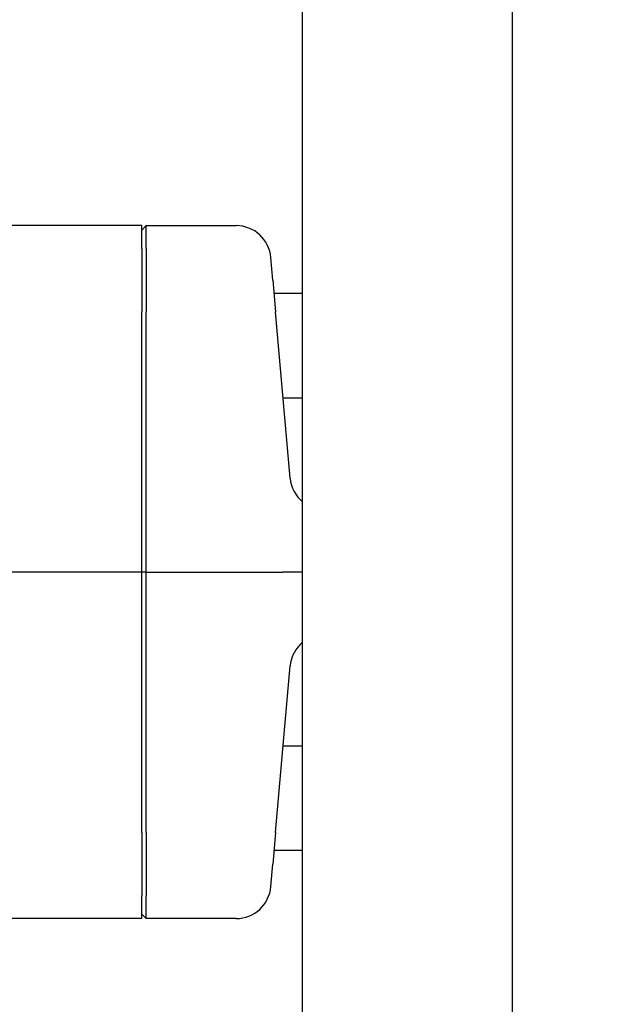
# Model space of a CAD drawing. Header units: inches. Extents: x 24 to 1128, y -69 to 748.
# Tile 327 of 656: x 485.42 to 487.5, y 652.38 to 655.92. Entities that reach past the tile are written whole.
import ezdxf

# ---------------------------------------------------------------- set-up
doc = ezdxf.new("R2010")
doc.units = ezdxf.units.IN
doc.header["$LTSCALE"] = 32
doc.header["$MEASUREMENT"] = 0
doc.layers.add('Dimension (ANSI)', color=7, linetype='Continuous', lineweight=25)
doc.layers.add('Visible (ANSI)', color=7, linetype='Continuous', lineweight=30)
doc.styles.add('Note Text (ANSI)', font='tahoma.ttf')
doc.dimstyles.new('SB Fraction-16 (ANSI)', dxfattribs={"dimscale": 32, "dimtxt": 0.125, "dimasz": 0.098425, "dimexe": 0.125, "dimexo": 0.0625, "dimgap": 0.031496, "dimtad": 0, "dimtih": 1, "dimtoh": 1, "dimdec": 4, "dimrnd": 1e-08, "dimzin": 0, "dimdsep": 46, "dimlunit": 5, "dimtxsty": 'Note Text (ANSI)', "dimcen": 0.09, "dimdle": 0.393701, "dimclrd": 256, "dimclre": 256, "dimclrt": 256, "dimadec": 0, "dimazin": 3, "dimtfac": 0.96, "dimtofl": 0, "dimtmove": 0, "dimatfit": 3, "dimfxl": 1, "dimfrac": 2, "dimtolj": 1, "dimtzin": 12, "dimlwd": -1, "dimlwe": -1, "dimarcsym": 0})

# ---------------------------------------------------------------- blocks, each defined once
blk = doc.blocks.new('*D18')
at = {"layer": 'Defpoints', "color": 0, "transparency": 16777216}
for p in [(496.2806, 687.6685), (344.4743, 549.6685), (496.2806, 549.6685)]:
    blk.add_point(p, dxfattribs=at)
at = {"layer": 'Dimension (ANSI)', "transparency": 16777216}
for p, q in [((494.2806, 687.6685), (340.4743, 687.6685)), ((344.4743, 684.5189), (344.4743, 621.7677)), ((344.4743, 552.8181), (344.4743, 615.5693)), ((494.2806, 549.6685), (340.4743, 549.6685))]:
    blk.add_line(p, q, dxfattribs=at)
for points in [[(343.9494, 684.5189), (344.9993, 684.5189), (344.4743, 687.6685)], [(343.9494, 552.8181), (344.9993, 552.8181), (344.4743, 549.6685)]]:
    blk.add_solid(points, dxfattribs=at)
at = {"layer": 'Dimension (ANSI)', "transparency": 16777216, "insert": (340.3723, 620.7599), "char_height": 4, "attachment_point": 1, "style": 'Note Text (ANSI)'}
blk.add_mtext('\\A1;138', dxfattribs=at)

msp = doc.modelspace()

# ---------------------------------------------------------------- linework, layer by layer
at = {"layer": 'Visible (ANSI)'}
for p, q in [((487.19159, 676.59815), (487.19159, 640.98303)), ((486.43909, 647.29379), (486.43909, 657.44779)), ((485.86159, 655.17654), (485.36112, 655.17654)), ((485.87722, 655.17654), (485.86159, 655.16086)), ((485.86159, 655.09476), (485.86159, 655.17654)), ((485.87722, 655.09476), (485.87722, 655.17654)), ((485.87722, 655.17654), (486.20069, 655.17654)), ((485.86159, 655.09476), (485.86159, 654.8675)), ((485.87722, 655.09476), (485.87722, 654.8675)), ((486.33237, 654.98113), (486.3253, 655.06196)), ((486.33237, 654.98113), (486.34231, 654.8675)), ((486.43909, 654.93279), (486.3366, 654.93279)), ((485.86159, 653.93279), (485.86159, 654.8675)), ((485.87722, 653.93279), (485.87722, 654.8675)), ((486.39461, 654.26972), (486.34231, 654.8675)), ((486.43909, 654.55779), (486.36941, 654.55779)), ((485.45999, 653.93279), (485.33538, 653.93279)), ((485.86159, 653.93279), (485.45999, 653.93279)), ((485.87722, 653.93279), (485.86159, 653.93279)), ((485.86159, 652.99808), (485.86159, 653.93279)), ((485.87722, 652.99808), (485.87722, 653.93279)), ((485.87722, 653.93279), (486.29957, 653.93279)), ((486.29957, 653.93279), (486.36771, 653.93279)), ((486.43909, 653.93279), (486.36771, 653.93279)), ((486.34231, 652.99808), (486.39461, 653.59587)), ((486.43909, 653.30779), (486.36941, 653.30779)), ((485.86159, 652.99808), (485.86159, 652.77082)), ((485.87722, 652.99808), (485.87722, 652.77082)), ((486.34231, 652.99808), (486.33237, 652.88445)), ((486.43909, 652.93279), (486.3366, 652.93279)), ((486.3253, 652.80362), (486.33237, 652.88445)), ((485.86159, 652.68904), (485.86159, 652.77082)), ((485.87722, 652.68904), (485.87722, 652.77082)), ((485.86159, 652.68904), (485.36112, 652.68904)), ((485.87722, 652.68904), (485.86159, 652.70473)), ((486.20069, 652.68904), (485.87722, 652.68904))]:
    msp.add_line(p, q, dxfattribs=at)
for centre, start, end in [((486.51914, 654.28061), 185, 230.18), ((486.51914, 653.58497), 129.82, 175)]:
    msp.add_arc(centre, 0.125, start, end, dxfattribs=at)
for centre, major_axis, start_param, end_param in [((486.20078, 655.05106), (-0.01094, 0.125), 4.712389, 6.1962518), ((486.20078, 652.81452), (-0.01094, -0.125), 0.0869335, 1.5707963)]:
    msp.add_ellipse(centre, major_axis=major_axis, ratio=0.9961657, start_param=start_param, end_param=end_param, dxfattribs=at)

# ---------------------------------------------------------------- dimensions: what is measured, and where the dimension line sits
at = {"layer": 'Dimension (ANSI)'}
dim = msp.add_linear_dim(base=(344.47435, 549.66853), p1=(496.28063, 687.66853), p2=(496.28063, 549.66853), angle=90, dimstyle='SB Fraction-16 (ANSI)', override={"dimgap": 0.031496, "dimdec": 4, "dimtol": 0, "dimlim": 0, "dimtp": 0, "dimtm": 0, "dimtdec": 2, "dimatfit": 1}, dxfattribs=at)
dim.commit()
dim.dimension.update_dxf_attribs({"geometry": '*D18', "text_midpoint": (344.47435, 618.66853), "dimtype": 160})

doc.saveas('drawing.dxf')
